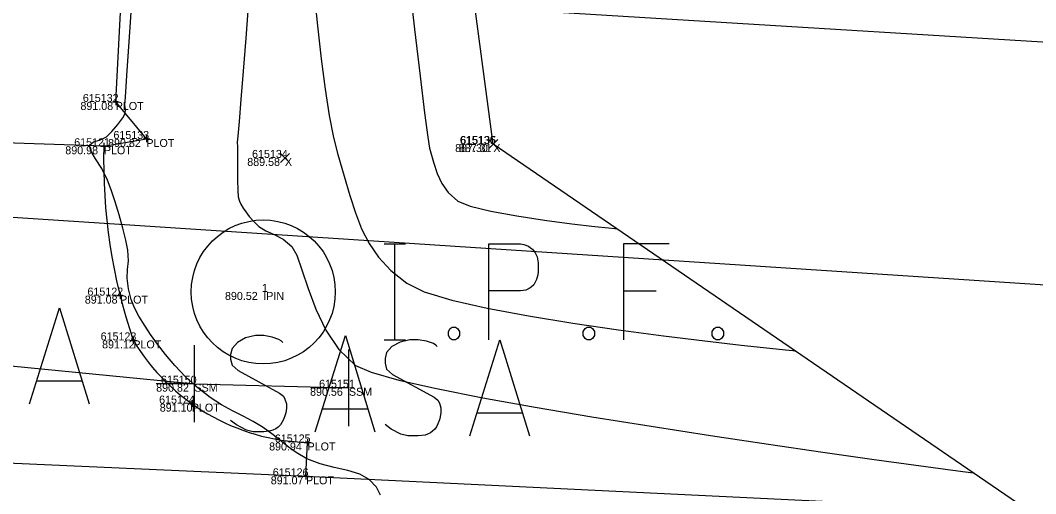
# Model space of a CAD drawing. Extents: x 1957117 to 1971063, y 701601 to 715861.
# Drawn here: x 1962709.51 to 1962753.92, y 702014.33 to 702035.02 of the extents above; entities that cross this region are included whole.
import ezdxf

# ---------------------------------------------------------------- set-up
doc = ezdxf.new("R2010")
doc.units = 0
for name, color, linetype in [('AP_X_Lights', 7, 'Continuous'), ('DT_X_Contour_Major', 7, 'Continuous'), ('DT_X_Contour_Minor', 7, 'Continuous'), ('DT_X_TIN_Hull', 7, 'Continuous'), ('GE_P_CL_50', 7, 'Continuous'), ('PV_P_Drive', 7, 'Continuous'), ('PV_P_Shoulder', 7, 'Continuous'), ('PV_X_Bikeway', 7, 'Continuous'), ('RS_Raster1', 7, 'Continuous'), ('RW_X_Fee_RW', 7, 'Continuous'), ('SC_Scratch1', 7, 'Continuous'), ('SC_Scratch2', 7, 'Continuous'), ('SC_Shading1', 7, 'Continuous'), ('SC_Shading3', 7, 'Continuous'), ('SC_Shading4', 7, 'Continuous'), ('SC_Shading5', 7, 'Continuous')]:
    doc.layers.add(name, color=color, linetype=linetype)

msp = doc.modelspace()

# ---------------------------------------------------------------- linework, layer by layer
at = {"layer": 'AP_X_Lights'}
for p, q in [((1962730.005, 702029.42), (1962730.393, 702029.81)), ((1962730.005, 702029.81), (1962730.393, 702029.42)), ((1962730.006, 702029.421), (1962730.394, 702029.811)), ((1962730.006, 702029.811), (1962730.394, 702029.421)), ((1962720.892, 702028.814), (1962721.28, 702029.204)), ((1962720.892, 702029.204), (1962721.28, 702028.814))]:
    msp.add_line(p, q, dxfattribs=at)
at = {"layer": 'DT_X_Contour_Major'}
msp.add_lwpolyline([(1962719.497, 702035.84), (1962719.376, 702034.248), (1962719.261, 702032.805), (1962719.159, 702031.57), (1962719.077, 702030.602), (1962719.023, 702029.958), (1962719.002, 702029.698), (1962719.006, 702029.495), (1962719.016, 702029.292), (1962719.016, 702029.038), (1962719.014, 702028.581), (1962719.015, 702028.052), (1962719.024, 702027.583), (1962719.047, 702027.306), (1962719.098, 702027.123), (1962719.164, 702026.983), (1962719.265, 702026.819), (1962719.376, 702026.652), (1962719.523, 702026.456), (1962719.713, 702026.241), (1962719.951, 702026.017), (1962720.255, 702025.827), (1962720.618, 702025.663), (1962721.008, 702025.456), (1962721.394, 702025.14), (1962721.604, 702024.759), (1962721.829, 702024.121), (1962722.097, 702023.308), (1962722.436, 702022.401), (1962722.877, 702021.484), (1962723.446, 702020.637), (1962724.175, 702019.942), (1962724.851, 702019.642), (1962726.061, 702019.3), (1962727.718, 702018.924), (1962729.735, 702018.524), (1962732.029, 702018.11), (1962734.511, 702017.691), (1962737.097, 702017.276), (1962739.701, 702016.875), (1962742.236, 702016.496), (1962744.617, 702016.151), (1962746.758, 702015.847), (1962748.572, 702015.594), (1962749.975, 702015.402), (1962750.742, 702015.298), (1962751.082, 702015.253), (1962751.187, 702015.239), (1962751.2, 702015.237), (1962751.2, 702015.237), (1962751.2, 702015.237), (1962751.201, 702015.237)], dxfattribs=at)
msp.add_lwpolyline([(1962719.497, 702035.84), (1962719.376, 702034.248), (1962719.261, 702032.805), (1962719.159, 702031.57), (1962719.077, 702030.602), (1962719.023, 702029.958), (1962719.002, 702029.698), (1962719.006, 702029.495), (1962719.016, 702029.292), (1962719.016, 702029.038), (1962719.014, 702028.581), (1962719.015, 702028.052), (1962719.024, 702027.583), (1962719.047, 702027.306), (1962719.098, 702027.123), (1962719.164, 702026.983), (1962719.265, 702026.819), (1962719.376, 702026.652), (1962719.523, 702026.456), (1962719.713, 702026.241), (1962719.951, 702026.017), (1962720.255, 702025.827), (1962720.618, 702025.663), (1962721.008, 702025.456), (1962721.394, 702025.14), (1962721.604, 702024.759), (1962721.829, 702024.121), (1962722.097, 702023.308), (1962722.436, 702022.401), (1962722.877, 702021.484), (1962723.446, 702020.637), (1962724.175, 702019.942), (1962724.851, 702019.642), (1962726.061, 702019.3), (1962727.718, 702018.924), (1962729.735, 702018.524), (1962732.029, 702018.11), (1962734.511, 702017.691), (1962737.097, 702017.276), (1962739.701, 702016.875), (1962742.236, 702016.496), (1962744.617, 702016.151), (1962746.758, 702015.847), (1962748.572, 702015.594), (1962749.975, 702015.402), (1962750.742, 702015.298), (1962751.082, 702015.253), (1962751.187, 702015.239), (1962751.2, 702015.237), (1962751.2, 702015.237), (1962751.2, 702015.237), (1962751.201, 702015.237)], dxfattribs=at)
at = {"layer": 'DT_X_Contour_Minor'}
for points in [[(1962726.48, 702037.108), (1962726.758, 702034.643), (1962726.996, 702032.58), (1962727.188, 702030.981), (1962727.329, 702029.91), (1962727.411, 702029.43), (1962727.587, 702028.831), (1962727.747, 702028.324), (1962727.943, 702027.886), (1962728.226, 702027.493), (1962728.647, 702027.123), (1962729.189, 702026.896), (1962730.092, 702026.676), (1962731.222, 702026.471), (1962732.446, 702026.288), (1962733.629, 702026.133), (1962734.64, 702026.014), (1962735.235, 702025.95), (1962735.511, 702025.921), (1962735.598, 702025.912), (1962735.609, 702025.911), (1962735.61, 702025.911), (1962735.613, 702025.909), (1962735.616, 702025.908)], [(1962726.48, 702037.108), (1962726.758, 702034.643), (1962726.996, 702032.58), (1962727.188, 702030.981), (1962727.329, 702029.91), (1962727.411, 702029.43), (1962727.587, 702028.831), (1962727.747, 702028.324), (1962727.943, 702027.886), (1962728.226, 702027.493), (1962728.647, 702027.123), (1962729.189, 702026.896), (1962730.092, 702026.676), (1962731.222, 702026.471), (1962732.446, 702026.288), (1962733.629, 702026.133), (1962734.64, 702026.014), (1962735.235, 702025.95), (1962735.511, 702025.921), (1962735.598, 702025.912), (1962735.609, 702025.911), (1962735.61, 702025.911), (1962735.613, 702025.909), (1962735.616, 702025.908)], [(1962722.346, 702036.337), (1962722.507, 702034.787), (1962722.675, 702033.336), (1962722.848, 702032.017), (1962723.027, 702030.862), (1962723.21, 702029.9), (1962723.398, 702029.163), (1962723.677, 702028.219), (1962723.923, 702027.371), (1962724.166, 702026.606), (1962724.437, 702025.91), (1962724.766, 702025.269), (1962725.184, 702024.668), (1962725.722, 702024.094), (1962726.411, 702023.533), (1962727.179, 702023.161), (1962728.387, 702022.795), (1962729.938, 702022.441), (1962731.735, 702022.102), (1962733.682, 702021.785), (1962735.682, 702021.494), (1962737.64, 702021.233), (1962739.458, 702021.009), (1962741.04, 702020.826), (1962742.289, 702020.69), (1962742.984, 702020.617), (1962743.296, 702020.585), (1962743.392, 702020.575), (1962743.404, 702020.574), (1962743.405, 702020.574), (1962743.407, 702020.573), (1962743.408, 702020.572)], [(1962722.346, 702036.337), (1962722.507, 702034.787), (1962722.675, 702033.336), (1962722.848, 702032.017), (1962723.027, 702030.862), (1962723.21, 702029.9), (1962723.398, 702029.163), (1962723.677, 702028.219), (1962723.923, 702027.371), (1962724.166, 702026.606), (1962724.437, 702025.91), (1962724.766, 702025.269), (1962725.184, 702024.668), (1962725.722, 702024.094), (1962726.411, 702023.533), (1962727.179, 702023.161), (1962728.387, 702022.795), (1962729.938, 702022.441), (1962731.735, 702022.102), (1962733.682, 702021.785), (1962735.682, 702021.494), (1962737.64, 702021.233), (1962739.458, 702021.009), (1962741.04, 702020.826), (1962742.289, 702020.69), (1962742.984, 702020.617), (1962743.296, 702020.585), (1962743.392, 702020.575), (1962743.404, 702020.574), (1962743.405, 702020.574), (1962743.407, 702020.573), (1962743.408, 702020.572)], [(1962725.272, 702014.263), (1962725.093, 702014.614), (1962724.774, 702014.958), (1962724.363, 702015.188), (1962723.834, 702015.345), (1962723.239, 702015.477), (1962722.625, 702015.633), (1962722.042, 702015.86), (1962721.574, 702016.126), (1962721.223, 702016.376), (1962720.915, 702016.63), (1962720.576, 702016.905), (1962720.132, 702017.222), (1962719.696, 702017.484), (1962719.253, 702017.717), (1962718.796, 702017.95), (1962718.318, 702018.215), (1962717.813, 702018.542), (1962717.273, 702018.961), (1962716.744, 702019.444), (1962716.273, 702019.933), (1962715.861, 702020.413), (1962715.507, 702020.87), (1962715.21, 702021.288), (1962714.97, 702021.653), (1962714.7, 702022.089), (1962714.505, 702022.453), (1962714.359, 702022.826), (1962714.237, 702023.291), (1962714.181, 702023.754), (1962714.205, 702024.129), (1962714.238, 702024.507), (1962714.21, 702024.981), (1962714.126, 702025.414), (1962713.995, 702025.944), (1962713.833, 702026.521), (1962713.657, 702027.096), (1962713.483, 702027.618), (1962713.328, 702028.038), (1962713.075, 702028.54), (1962712.799, 702028.975), (1962712.591, 702029.323), (1962712.541, 702029.565), (1962712.706, 702029.717), (1962712.98, 702029.789), (1962713.277, 702029.929), (1962713.515, 702030.163), (1962713.774, 702030.471), (1962713.99, 702030.765), (1962714.1, 702030.955), (1962714.111, 702031.132), (1962714.088, 702031.323), (1962714.111, 702031.668), (1962714.174, 702032.611), (1962714.275, 702034.09), (1962714.408, 702036.04)], [(1962725.272, 702014.263), (1962725.093, 702014.614), (1962724.774, 702014.958), (1962724.363, 702015.188), (1962723.834, 702015.345), (1962723.239, 702015.477), (1962722.625, 702015.633), (1962722.042, 702015.86), (1962721.574, 702016.126), (1962721.223, 702016.376), (1962720.915, 702016.63), (1962720.576, 702016.905), (1962720.132, 702017.222), (1962719.696, 702017.484), (1962719.253, 702017.717), (1962718.796, 702017.95), (1962718.318, 702018.215), (1962717.813, 702018.542), (1962717.273, 702018.961), (1962716.744, 702019.444), (1962716.273, 702019.933), (1962715.861, 702020.413), (1962715.507, 702020.87), (1962715.21, 702021.288), (1962714.97, 702021.653), (1962714.7, 702022.089), (1962714.505, 702022.453), (1962714.359, 702022.826), (1962714.237, 702023.291), (1962714.181, 702023.754), (1962714.205, 702024.129), (1962714.238, 702024.507), (1962714.21, 702024.981), (1962714.126, 702025.414), (1962713.995, 702025.944), (1962713.833, 702026.521), (1962713.657, 702027.096), (1962713.483, 702027.618), (1962713.328, 702028.038), (1962713.075, 702028.54), (1962712.799, 702028.975), (1962712.591, 702029.323), (1962712.541, 702029.565), (1962712.706, 702029.717), (1962712.98, 702029.789), (1962713.277, 702029.929), (1962713.515, 702030.163), (1962713.774, 702030.471), (1962713.99, 702030.765), (1962714.1, 702030.955), (1962714.111, 702031.132), (1962714.088, 702031.323), (1962714.111, 702031.668), (1962714.174, 702032.611), (1962714.275, 702034.09), (1962714.408, 702036.04)]]:
    msp.add_lwpolyline(points, dxfattribs=at)
at = {"layer": 'DT_X_TIN_Hull'}
msp.add_lwpolyline([(1962657.931, 702308.011), (1962655.854, 702258.355), (1962653.64, 702207.97), (1962651.503, 702157.712), (1962649.771, 702107.746), (1962674.688, 702087.643), (1962671.405, 702038.683), (1962651.95, 702019.751), (1962598.276, 702023.522), (1962596.236, 701997.877), (1962651.443, 701993.881), (1962750.651, 701987.35), (1962803.275, 701984.672), (1962804.883, 701997.219), (1962805.914, 702009.441), (1962753.632, 702013.572), (1962730.2, 702029.616), (1962722.307, 702088.916), (1962751.157, 702101.248), (1962753.404, 702150.955), (1962757.576, 702251.621), (1962759.026, 702351.713)], dxfattribs=at)
at = {"layer": 'GE_P_CL_50'}
msp.add_lwpolyline([(1962651.369, 702033.935), (1962659.476, 702024.04), (1962682.043, 702022.422), (1962704.627, 702020.353), (1962717.128, 702019.14), (1962723.885, 702018.961)], dxfattribs=at)
at = {"layer": 'PV_P_Drive'}
for p, q in [((1962713.539, 702031.456), (1962713.831, 702031.456)), ((1962713.685, 702031.602), (1962713.685, 702031.31)), ((1962713.685, 702031.456), (1962713.685, 702031.456)), ((1962713.167, 702029.665), (1962713.167, 702029.373)), ((1962714.88, 702029.838), (1962715.172, 702029.838)), ((1962715.026, 702029.984), (1962715.026, 702029.692)), ((1962715.026, 702029.838), (1962715.026, 702029.838)), ((1962713.021, 702029.519), (1962713.313, 702029.519)), ((1962713.167, 702029.519), (1962713.167, 702029.519)), ((1962713.73, 702022.99), (1962714.022, 702022.99)), ((1962713.876, 702023.136), (1962713.876, 702022.844)), ((1962713.876, 702022.99), (1962713.876, 702022.99)), ((1962714.309, 702021.033), (1962714.601, 702021.033)), ((1962714.455, 702021.179), (1962714.455, 702020.887)), ((1962714.455, 702021.033), (1962714.455, 702021.033)), ((1962716.865, 702018.269), (1962717.157, 702018.269)), ((1962717.011, 702018.415), (1962717.011, 702018.123)), ((1962717.011, 702018.269), (1962717.011, 702018.269)), ((1962721.929, 702016.571), (1962722.221, 702016.571)), ((1962722.075, 702016.717), (1962722.075, 702016.425)), ((1962722.075, 702016.571), (1962722.075, 702016.571)), ((1962721.86, 702015.091), (1962722.152, 702015.091)), ((1962722.006, 702015.237), (1962722.006, 702014.945)), ((1962722.006, 702015.091), (1962722.006, 702015.091))]:
    msp.add_line(p, q, dxfattribs=at)
at = {"layer": 'PV_X_Bikeway'}
msp.add_lwpolyline([(1962713.167, 702029.519), (1962715.026, 702029.838), (1962713.685, 702031.456), (1962716.601, 702087.336), (1962682.889, 702088.807), (1962679.07, 702038.576), (1962694.764, 702035.361), (1962694.695, 702030.456), (1962696.191, 702030.089)], dxfattribs=at)
at = {"layer": 'RW_X_Fee_RW'}
msp.add_line((1957995.287, 702327.157), (1968723.77, 701666.445), dxfattribs=at)
at = {"layer": 'SC_Scratch2'}
for points in [[(1962713.167, 702029.519), (1962696.191, 702030.089)], [(1962722.006, 702015.091), (1962722.075, 702016.571)]]:
    msp.add_lwpolyline(points, dxfattribs=at)
for centre, radius, start, end in [((1962737.196, 702028.825), 24.039, 178.3466, 198.9143), ((1962722.34, 702025.76), 9.193, 210.946, 268.3506)]:
    msp.add_arc(centre, radius, start, end, dxfattribs=at)
at = {"layer": 'SC_Shading1'}
for p, q in [((1962717.128, 702017.46), (1962717.128, 702020.82)), ((1962723.885, 702017.281), (1962723.885, 702020.641)), ((1962717.128, 702019.14), (1962715.456, 702019.14)), ((1962723.885, 702018.961), (1962722.213, 702018.961))]:
    msp.add_line(p, q, dxfattribs=at)
for points in [[(1962709.908, 702018.253), (1962711.231, 702022.453), (1962712.521, 702018.253)], [(1962720.988, 702020.942), (1962720.922, 702021.008), (1962720.822, 702021.074), (1962720.525, 702021.174), (1962720.161, 702021.24), (1962719.896, 702021.24), (1962719.797, 702021.24), (1962719.367, 702021.141), (1962719.004, 702020.942), (1962718.772, 702020.678), (1962718.706, 702020.413), (1962718.706, 702020.215), (1962718.772, 702019.95), (1962719.036, 702019.719), (1962720.855, 702018.727), (1962721.021, 702018.594), (1962721.087, 702018.462), (1962721.153, 702018.264), (1962721.153, 702018.065), (1962721.12, 702017.867), (1962721.087, 702017.735), (1962721.021, 702017.569), (1962720.954, 702017.437), (1962720.888, 702017.338), (1962720.789, 702017.238), (1962720.69, 702017.172), (1962720.558, 702017.106), (1962720.459, 702017.073), (1962720.161, 702017.04), (1962719.698, 702017.04), (1962719.4, 702017.106), (1962718.97, 702017.338), (1962718.706, 702017.536)], [(1962722.409, 702017.04), (1962723.732, 702021.24), (1962725.022, 702017.04)], [(1962727.745, 702020.763), (1962727.679, 702020.829), (1962727.579, 702020.895), (1962727.282, 702020.995), (1962726.918, 702021.061), (1962726.653, 702021.061), (1962726.554, 702021.061), (1962726.124, 702020.962), (1962725.761, 702020.763), (1962725.529, 702020.499), (1962725.463, 702020.234), (1962725.463, 702020.036), (1962725.529, 702019.771), (1962725.793, 702019.54), (1962727.612, 702018.548), (1962727.778, 702018.415), (1962727.844, 702018.283), (1962727.91, 702018.085), (1962727.91, 702017.886), (1962727.877, 702017.688), (1962727.844, 702017.556), (1962727.778, 702017.39), (1962727.711, 702017.258), (1962727.645, 702017.159), (1962727.546, 702017.059), (1962727.447, 702016.993), (1962727.315, 702016.927), (1962727.216, 702016.894), (1962726.918, 702016.861), (1962726.455, 702016.861), (1962726.157, 702016.927), (1962725.727, 702017.159), (1962725.463, 702017.357)], [(1962729.166, 702016.861), (1962730.489, 702021.061), (1962731.779, 702016.861)], [(1962712.19, 702019.245), (1962710.239, 702019.245)], [(1962724.691, 702018.032), (1962722.74, 702018.032)], [(1962731.448, 702017.853), (1962729.497, 702017.853)]]:
    msp.add_lwpolyline(points, dxfattribs=at)
at = {"layer": 'SC_Shading3'}
for points in [[(1962725.427, 702025.251), (1962726.353, 702025.251)], [(1962725.89, 702021.051), (1962725.89, 702025.251)], [(1962729.999, 702021.051), (1962729.999, 702025.251), (1962731.387, 702025.251), (1962731.532, 702025.218), (1962731.735, 702025.152), (1962731.822, 702025.085), (1962731.908, 702025.019), (1962732.024, 702024.854), (1962732.111, 702024.689), (1962732.169, 702024.424), (1962732.169, 702024.027), (1962732.14, 702023.895), (1962732.082, 702023.697), (1962731.966, 702023.465), (1962731.85, 702023.366), (1962731.764, 702023.3), (1962731.619, 702023.234), (1962731.387, 702023.201), (1962729.999, 702023.201)], [(1962737.898, 702025.251), (1962735.901, 702025.251), (1962735.901, 702021.051)], [(1962735.901, 702023.201), (1962737.319, 702023.201)], [(1962728.407, 702021.613), (1962728.552, 702021.613), (1962728.639, 702021.547), (1962728.725, 702021.415), (1962728.725, 702021.249), (1962728.639, 702021.117), (1962728.552, 702021.051), (1962728.407, 702021.051), (1962728.32, 702021.117), (1962728.234, 702021.249), (1962728.234, 702021.415), (1962728.32, 702021.547), (1962728.407, 702021.613)], [(1962734.31, 702021.613), (1962734.455, 702021.613), (1962734.542, 702021.547), (1962734.628, 702021.415), (1962734.628, 702021.249), (1962734.542, 702021.117), (1962734.455, 702021.051), (1962734.31, 702021.051), (1962734.223, 702021.117), (1962734.136, 702021.249), (1962734.136, 702021.415), (1962734.223, 702021.547), (1962734.31, 702021.613)], [(1962739.952, 702021.613), (1962740.097, 702021.613), (1962740.184, 702021.547), (1962740.27, 702021.415), (1962740.27, 702021.249), (1962740.184, 702021.117), (1962740.097, 702021.051), (1962739.952, 702021.051), (1962739.865, 702021.117), (1962739.779, 702021.249), (1962739.779, 702021.415), (1962739.865, 702021.547), (1962739.952, 702021.613)], [(1962725.427, 702021.051), (1962726.353, 702021.051)]]:
    msp.add_lwpolyline(points, dxfattribs=at)
msp.add_circle((1962720.139, 702023.151), 3.15, dxfattribs=at)
at = {"layer": 'SC_Shading4'}
msp.add_lwpolyline([(1962672.008, 702028.857), (1962780.372, 702021.756)], dxfattribs=at)
at = {"layer": 'SC_Shading5'}
msp.add_lwpolyline([(1962598.276, 702023.522), (1962651.95, 702019.751), (1962685.84, 702017.349), (1962703.374, 702015.933), (1962722.006, 702015.091), (1962753.632, 702013.572), (1962805.914, 702009.441)], dxfattribs=at)

# ---------------------------------------------------------------- texts
at = {"layer": 'PV_P_Shoulder'}
for s, p in [('891.08', (1962712.142, 702031.106)), ('890.82', (1962713.351, 702029.488)), ('890.98', (1962711.48, 702029.169)), ('887.30', (1962728.53, 702029.266)), ('887.31', (1962728.691, 702029.265)), ('889.58', (1962719.438, 702028.659)), ('891.08', (1962712.333, 702022.64)), ('890.52', (1962718.464, 702022.801)), ('891.12', (1962713.088, 702020.683)), ('890.82', (1962715.453, 702018.79)), ('890.56', (1962722.185, 702018.611)), ('891.10', (1962715.611, 702017.919)), ('890.94', (1962720.394, 702016.221)), ('891.07', (1962720.466, 702014.741))]:
    msp.add_text(s, height=0.35, dxfattribs=at).set_placement(p)
at = {"layer": 'RS_Raster1'}
for s, p in [('615132', (1962712.247, 702031.456)), ('615133', (1962713.585, 702029.838)), ('615121', (1962711.869, 702029.519)), ('615136', (1962728.736, 702029.615)), ('615135', (1962728.759, 702029.616)), ('615134', (1962719.648, 702029.009)), ('1', (1962720.08, 702023.151)), ('615122', (1962712.449, 702022.99)), ('615123', (1962713.025, 702021.033)), ('615150', (1962715.662, 702019.14)), ('615151', (1962722.581, 702018.961)), ('615124', (1962715.584, 702018.269)), ('615125', (1962720.645, 702016.571)), ('615126', (1962720.554, 702015.091))]:
    msp.add_text(s, height=0.35, dxfattribs=at).set_placement(p)
at = {"layer": 'SC_Scratch1'}
for s, p in [('PLOT', (1962713.685, 702031.106)), ('PLOT', (1962715.026, 702029.488)), ('PLOT', (1962713.167, 702029.169)), ('X', (1962730.199, 702029.265)), ('X', (1962730.2, 702029.266)), ('X', (1962721.086, 702028.659)), ('PLOT', (1962713.876, 702022.64)), ('IPIN', (1962720.139, 702022.801)), ('PLOT', (1962714.455, 702020.683)), ('SSM', (1962717.128, 702018.79)), ('SSM', (1962723.885, 702018.611)), ('PLOT', (1962717.011, 702017.919)), ('PLOT', (1962722.075, 702016.221)), ('PLOT', (1962722.006, 702014.741))]:
    msp.add_text(s, height=0.35, dxfattribs=at).set_placement(p)

doc.saveas('drawing.dxf')
